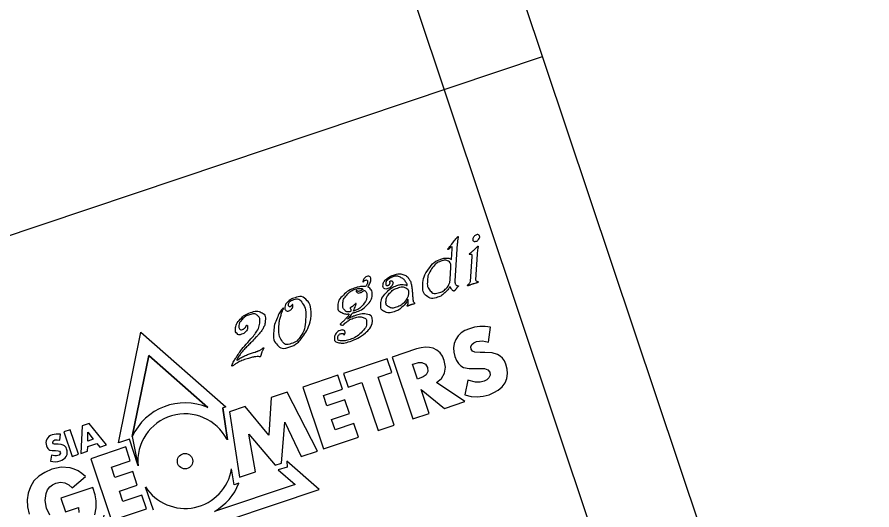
# Model space of a CAD drawing. Extents: x 469981 to 472086, y 246785 to 247785.
# Drawn here: x 470560.19 to 470588.23, y 246967.4 to 246983.55 of the extents above; entities that cross this region are included whole.
import ezdxf

# ---------------------------------------------------------------- set-up
doc = ezdxf.new("R2010")
doc.units = 0
doc.layers.add('RAMI_PLAN_####_TKST_#', color=7, linetype='Continuous')

msp = doc.modelspace()

# ---------------------------------------------------------------- linework, layer by layer
at = {"layer": 'RAMI_PLAN_####_TKST_#'}
for p, q in [((470489.723, 246952.851), (470577.427, 246982.25)), ((470563.969, 246969.798), (470564.159, 246968.879)), ((470564.163, 246968.837), (470564.159, 246968.879)), ((470564.401, 246968.157), (470564.655, 246967.398))]:
    msp.add_line(p, q, dxfattribs=at)
for points in [[(471098.888, 247111.821), (470587.835, 246940.515), (470494.078, 247220.22), (471005.131, 247391.526)], [(470585.956, 246956.805), (470074.903, 246785.499), (469981.146, 247065.204), (470492.199, 247236.51)], [(470575.726, 246973.38), (470575.552, 246973.404), (470575.372, 246973.402), (470575.196, 246973.381), (470575.03, 246973.336), (470574.886, 246973.274), (470574.763, 246973.196), (470574.662, 246973.097), (470574.585, 246972.98), (470574.534, 246972.85), (470574.512, 246972.712), (470574.518, 246972.57), (470574.556, 246972.419), (470574.608, 246972.295), (470574.673, 246972.196), (470574.746, 246972.121), (470574.841, 246972.069), (470575.022, 246972.032), (470575.3, 246972.029), (470575.531, 246972.026), (470575.64, 246971.986), (470575.701, 246971.908), (470575.71, 246971.813), (470575.67, 246971.725), (470575.603, 246971.659), (470575.512, 246971.615), (470575.38, 246971.587), (470575.236, 246971.587), (470574.976, 246971.651), (470574.885, 246971.165), (470575.086, 246971.118), (470575.287, 246971.105), (470575.484, 246971.121), (470575.681, 246971.173), (470575.834, 246971.239), (470575.98, 246971.324), (470576.101, 246971.431), (470576.2, 246971.558), (470576.259, 246971.702), (470576.282, 246971.864), (470576.266, 246972.013), (470576.226, 246972.174), (470576.18, 246972.279), (470576.119, 246972.369), (470576.04, 246972.438), (470575.953, 246972.495), (470575.773, 246972.547), (470575.536, 246972.559), (470575.387, 246972.553), (470575.211, 246972.566), (470575.131, 246972.6), (470575.086, 246972.666), (470575.082, 246972.742), (470575.116, 246972.813), (470575.18, 246972.875), (470575.259, 246972.913), (470575.456, 246972.937), (470575.657, 246972.891)], [(470573.954, 246971.567), (470574.12, 246971.703), (470574.219, 246971.883), (470574.247, 246972.078), (470574.208, 246972.291), (470574.148, 246972.43), (470574.069, 246972.547), (470573.966, 246972.634), (470573.845, 246972.695), (470573.724, 246972.724), (470573.593, 246972.731), (470573.445, 246972.713), (470573.292, 246972.671), (470572.5, 246972.405), (470573.181, 246970.376), (470573.706, 246970.551), (470573.447, 246971.342), (470574.214, 246970.723), (470574.877, 246970.945)], [(470572.034, 246971.747), (470572.486, 246971.9), (470572.336, 246972.35), (470570.906, 246971.871), (470571.057, 246971.42), (470571.507, 246971.572), (470572.036, 246969.994), (470572.562, 246970.169)], [(470573.164, 246972.168), (470573.214, 246972.187), (470573.361, 246972.223), (470573.475, 246972.227), (470573.592, 246972.175), (470573.659, 246972.063), (470573.672, 246971.929), (470573.611, 246971.821), (470573.515, 246971.754), (470573.378, 246971.699), (470573.328, 246971.68)], [(470570.867, 246971.356), (470570.716, 246971.807), (470569.567, 246971.422), (470570.248, 246969.393), (470571.396, 246969.778), (470571.244, 246970.23), (470570.623, 246970.021), (470570.51, 246970.357), (470571.1, 246970.555), (470570.947, 246971.007), (470570.36, 246970.81), (470570.246, 246971.149)], [(470567.487, 246968.469), (470568.019, 246968.646), (470567.801, 246969.877), (470568.663, 246968.862), (470568.871, 246968.933), (470568.976, 246970.273), (470569.517, 246969.148), (470570.046, 246969.327), (470569.058, 246971.251), (470568.53, 246971.076), (470568.454, 246969.846), (470567.675, 246970.788), (470567.158, 246970.616)], [(470561.621, 246969.874), (470561.552, 246969.882), (470561.481, 246969.882), (470561.411, 246969.873), (470561.346, 246969.856), (470561.288, 246969.832), (470561.24, 246969.8), (470561.201, 246969.761), (470561.17, 246969.715), (470561.149, 246969.663), (470561.14, 246969.609), (470561.143, 246969.553), (470561.158, 246969.494), (470561.178, 246969.444), (470561.204, 246969.405), (470561.235, 246969.375), (470561.271, 246969.355), (470561.342, 246969.34), (470561.452, 246969.34), (470561.543, 246969.338), (470561.587, 246969.322), (470561.61, 246969.291), (470561.614, 246969.253), (470561.599, 246969.219), (470561.572, 246969.193), (470561.536, 246969.176), (470561.483, 246969.165), (470561.428, 246969.165), (470561.324, 246969.19), (470561.288, 246968.998), (470561.368, 246968.979), (470561.448, 246968.974), (470561.526, 246968.98), (470561.603, 246969), (470561.664, 246969.026), (470561.721, 246969.06), (470561.769, 246969.103), (470561.807, 246969.152), (470561.832, 246969.209), (470561.84, 246969.273), (470561.835, 246969.332), (470561.818, 246969.396), (470561.8, 246969.438), (470561.776, 246969.473), (470561.746, 246969.501), (470561.711, 246969.523), (470561.639, 246969.543), (470561.546, 246969.548), (470561.487, 246969.546), (470561.417, 246969.551), (470561.386, 246969.565), (470561.368, 246969.591), (470561.366, 246969.621), (470561.38, 246969.65), (470561.405, 246969.673), (470561.436, 246969.688), (470561.514, 246969.698), (470561.593, 246969.68)], [(470561.94, 246970.022), (470561.732, 246969.953), (470562.001, 246969.15), (470562.209, 246969.22)], [(470563.907, 246969.008), (470563.757, 246969.46), (470562.61, 246969.074), (470563.29, 246967.045), (470564.436, 246967.43), (470564.285, 246967.881), (470563.663, 246967.671), (470563.55, 246968.009), (470564.138, 246968.206), (470563.986, 246968.659), (470563.398, 246968.461), (470563.286, 246968.799)]]:
    msp.add_lwpolyline(points, close=True, dxfattribs=at)
for points in [[(470574.634, 246976.113), (470574.557, 246974.899)], [(470574.443, 246975.606), (470574.465, 246975.95)], [(470575.287, 246975.78), (470575.233, 246974.938)], [(470575.071, 246974.886), (470575.123, 246975.699)], [(470574.401, 246974.946), (470574.427, 246975.356)], [(470573.025, 246974.179), (470573.025, 246974.293)], [(470564.159, 246968.879), (470563.878, 246969.719), (470563.524, 246969.596), (470564.256, 246973.22)], [(470564.159, 246968.879), (470563.878, 246969.719), (470563.524, 246969.596), (470564.256, 246973.22)], [(470564.256, 246973.22), (470567.039, 246970.77), (470566.928, 246970.73), (470567.082, 246969.703)], [(470564.256, 246973.22), (470567.039, 246970.77), (470566.941, 246970.738), (470567.095, 246969.692)], [(470563.969, 246969.798), (470564.514, 246972.462), (470566.453, 246970.753)], [(470566.453, 246970.753), (470564.514, 246972.462), (470563.969, 246969.798)], [(470567.236, 246972.111), (470567.238, 246972.124)], [(470562.806, 246969.569), (470562.904, 246969.453), (470563.127, 246969.528), (470562.554, 246970.228), (470562.325, 246970.152), (470562.284, 246969.245), (470562.506, 246969.32), (470562.517, 246969.472), (470562.806, 246969.569)], [(470562.694, 246969.713), (470562.515, 246969.653), (470562.519, 246969.944), (470562.694, 246969.713)], [(470563.042, 246967.229), (470562.713, 246965.587), (470570.103, 246968.066), (470569.047, 246968.997), (470569.052, 246968.803), (470568.763, 246968.71), (470569.315, 246968.231), (470566.671, 246967.347)], [(470561.272, 246967.23), (470561.159, 246967.456), (470561.115, 246967.703), (470561.145, 246967.938), (470561.195, 246968.055), (470561.266, 246968.148), (470561.357, 246968.221), (470561.469, 246968.274), (470561.621, 246968.302), (470561.763, 246968.283), (470561.896, 246968.22), (470562.006, 246968.119), (470562.436, 246968.489), (470562.319, 246968.594), (470562.201, 246968.677), (470562.066, 246968.737), (470561.932, 246968.778), (470561.642, 246968.795), (470561.331, 246968.729), (470561.099, 246968.627), (470560.906, 246968.503), (470560.749, 246968.348), (470560.632, 246968.158), (470560.553, 246967.95), (470560.52, 246967.732), (470560.533, 246967.499), (470560.593, 246967.258)], [(470567.473, 246968.272), (470567.313, 246968.219), (470567.232, 246968.745)], [(470562.748, 246967.234), (470562.789, 246967.462), (470562.788, 246967.694), (470562.75, 246967.89), (470562.679, 246968.136), (470561.634, 246967.786), (470561.784, 246967.335), (470562.209, 246967.477), (470562.219, 246967.316)]]:
    msp.add_lwpolyline(points, dxfattribs=at)
msp.add_circle((470565.704, 246968.995), 0.253, dxfattribs=at)
for radius, start, end in [(1.911, 66.9117, 155.1794), (1.911, 66.9117, 155.1794), (1.549, 27.1701, 185.8845), (1.549, 27.1701, 185.8845), (1.549, 212.7566, 350.6816), (1.911, 300.3965, 337.7753)]:
    msp.add_arc((470565.704, 246968.995), radius, start, end, dxfattribs=at)
for points in [[(470574.465, 246975.95), (470574.467, 246975.985), (470574.466, 246976.004), (470574.464, 246976.024), (470574.436, 246976.011), (470574.421, 246976.005), (470574.393, 246975.978), (470574.355, 246975.941), (470574.349, 246975.937), (470574.342, 246975.931), (470574.337, 246975.929), (470574.32, 246975.923), (470574.321, 246975.938), (470574.322, 246975.944), (470574.33, 246975.958), (470574.339, 246975.972), (470574.384, 246976.024), (470574.464, 246976.119), (470574.489, 246976.15), (470574.535, 246976.206), (470574.59, 246976.28), (470574.628, 246976.332), (470574.639, 246976.343), (470574.641, 246976.346), (470574.646, 246976.349), (470574.65, 246976.351), (470574.653, 246976.352), (470574.664, 246976.356), (470574.663, 246976.337), (470574.649, 246976.254), (470574.647, 246976.242), (470574.638, 246976.174), (470574.634, 246976.113)], [(470575.369, 246976.339), (470575.366, 246976.296), (470575.33, 246976.255), (470575.294, 246976.214), (470575.247, 246976.198), (470575.202, 246976.183), (470575.172, 246976.204), (470575.142, 246976.225), (470575.145, 246976.269), (470575.148, 246976.313), (470575.184, 246976.355), (470575.22, 246976.397), (470575.266, 246976.412), (470575.312, 246976.427), (470575.342, 246976.405), (470575.371, 246976.383), (470575.369, 246976.339)], [(470575.123, 246975.699), (470575.127, 246975.76), (470575.097, 246975.77), (470575.058, 246975.77), (470575.043, 246975.769), (470575.027, 246975.769), (470575.028, 246975.779), (470575.028, 246975.786), (470575.041, 246975.798), (470575.054, 246975.811), (470575.084, 246975.835), (470575.129, 246975.872), (470575.154, 246975.894), (470575.217, 246975.95), (470575.252, 246975.985), (470575.288, 246976.02), (470575.297, 246976.029), (470575.306, 246976.038), (470575.31, 246976.039), (470575.328, 246976.045), (470575.32, 246976.021), (470575.312, 246975.992), (470575.302, 246975.929), (470575.293, 246975.865), (470575.287, 246975.78)], [(470574.666, 246974.715), (470574.659, 246974.709), (470574.644, 246974.694), (470574.62, 246974.668), (470574.605, 246974.65), (470574.589, 246974.632), (470574.57, 246974.609), (470574.557, 246974.593), (470574.553, 246974.587), (470574.542, 246974.572), (470574.531, 246974.569), (470574.525, 246974.567), (470574.512, 246974.571), (470574.483, 246974.581), (470574.448, 246974.63), (470574.409, 246974.684), (470574.394, 246974.733), (470574.327, 246974.608), (470574.224, 246974.51), (470574.12, 246974.412), (470574.005, 246974.373), (470573.768, 246974.293), (470573.627, 246974.409), (470573.487, 246974.525), (470573.504, 246974.783), (470573.52, 246975.041), (470573.686, 246975.28), (470573.863, 246975.535), (470574.115, 246975.619), (470574.22, 246975.654), (470574.301, 246975.649), (470574.375, 246975.646), (470574.443, 246975.606)], [(470574.427, 246975.356), (470574.436, 246975.502), (470574.334, 246975.551), (470574.242, 246975.595), (470574.097, 246975.546), (470573.924, 246975.488), (470573.792, 246975.295), (470573.668, 246975.11), (470573.655, 246974.922), (470573.641, 246974.695), (470573.745, 246974.581), (470573.859, 246974.457), (470574.062, 246974.525), (470574.192, 246974.568), (470574.287, 246974.678), (470574.391, 246974.8), (470574.401, 246974.946)], [(470571.851, 246973.577), (470571.839, 246973.38), (470571.595, 246973.182), (470571.382, 246973.01), (470571.104, 246972.916), (470570.902, 246972.849), (470570.756, 246972.876), (470570.595, 246972.905), (470570.604, 246973.038), (470570.609, 246973.12), (470570.661, 246973.184), (470570.713, 246973.249), (470570.791, 246973.275), (470570.864, 246973.299), (470570.906, 246973.284), (470570.948, 246973.268), (470570.952, 246973.218), (470570.954, 246973.206), (470570.954, 246973.2), (470570.952, 246973.174), (470570.935, 246973.148), (470570.927, 246973.138), (470570.922, 246973.136), (470570.914, 246973.134), (470570.912, 246973.14), (470570.899, 246973.17), (470570.872, 246973.177), (470570.844, 246973.184), (470570.804, 246973.17), (470570.767, 246973.158), (470570.741, 246973.12), (470570.714, 246973.082), (470570.712, 246973.047), (470570.705, 246972.949), (470570.833, 246972.937), (470570.945, 246972.927), (470571.11, 246972.983), (470571.31, 246973.05), (470571.474, 246973.203), (470571.649, 246973.367), (470571.659, 246973.525), (470571.668, 246973.663), (470571.541, 246973.706), (470571.425, 246973.745), (470571.258, 246973.689), (470571.105, 246973.638), (470570.999, 246973.558), (470570.944, 246973.516), (470570.893, 246973.453), (470570.881, 246973.439), (470570.868, 246973.447), (470570.842, 246973.454), (470570.826, 246973.461), (470570.81, 246973.467), (470570.799, 246973.474), (470570.79, 246973.48), (470570.803, 246973.497), (470570.805, 246973.498), (470570.875, 246973.562), (470570.899, 246973.583), (470570.936, 246973.622), (470571.01, 246973.694), (470571.051, 246973.747), (470571.08, 246973.784), (470571.105, 246973.828), (470570.963, 246973.805), (470570.848, 246973.86), (470570.705, 246973.93), (470570.715, 246974.091), (470570.726, 246974.269), (470570.899, 246974.438), (470571.059, 246974.595), (470571.27, 246974.665), (470571.384, 246974.703), (470571.46, 246974.714), (470571.536, 246974.725), (470571.621, 246974.709), (470571.648, 246974.745), (470571.665, 246974.779), (470571.688, 246974.826), (470571.691, 246974.87), (470571.693, 246974.905), (470571.675, 246974.919), (470571.654, 246974.937), (470571.611, 246974.919), (470571.589, 246974.912), (470571.572, 246974.897), (470571.565, 246974.891), (470571.551, 246974.873), (470571.544, 246974.865), (470571.54, 246974.866), (470571.536, 246974.867), (470571.538, 246974.878), (470571.547, 246974.923), (470571.571, 246974.963), (470571.608, 246975.023), (470571.662, 246975.041), (470571.736, 246975.066), (470571.772, 246975.031), (470571.802, 246975.001), (470571.798, 246974.928), (470571.794, 246974.872), (470571.756, 246974.798), (470571.723, 246974.735), (470571.685, 246974.698), (470571.771, 246974.665), (470571.81, 246974.604), (470571.848, 246974.544), (470571.842, 246974.442), (470571.83, 246974.264), (470571.657, 246974.098), (470571.497, 246973.945), (470571.275, 246973.871), (470571.254, 246973.864), (470571.23, 246973.857), (470571.205, 246973.851), (470571.191, 246973.847), (470571.167, 246973.805), (470571.111, 246973.739), (470571.056, 246973.673), (470571.017, 246973.637), (470571.085, 246973.68), (470571.156, 246973.711), (470571.227, 246973.743), (470571.303, 246973.769), (470571.522, 246973.842), (470571.676, 246973.809), (470571.864, 246973.769), (470571.851, 246973.577)], [(470573.025, 246974.293), (470572.968, 246974.177), (470572.849, 246974.065), (470572.715, 246973.941), (470572.576, 246973.894), (470572.379, 246973.828), (470572.25, 246973.893), (470572.114, 246973.961), (470572.126, 246974.146), (470572.138, 246974.332), (470572.302, 246974.511), (470572.46, 246974.682), (470572.668, 246974.752), (470572.769, 246974.786), (470572.86, 246974.779), (470572.95, 246974.773), (470572.995, 246974.736), (470572.999, 246974.789), (470572.94, 246974.873), (470572.872, 246974.972), (470572.773, 246975.017), (470572.649, 246975.076), (470572.511, 246975.03), (470572.426, 246975.001), (470572.362, 246974.947), (470572.29, 246974.884), (470572.285, 246974.816), (470572.283, 246974.777), (470572.302, 246974.759), (470572.322, 246974.74), (470572.359, 246974.753), (470572.385, 246974.761), (470572.405, 246974.784), (470572.425, 246974.806), (470572.427, 246974.828), (470572.428, 246974.843), (470572.424, 246974.857), (470572.421, 246974.871), (470572.418, 246974.882), (470572.414, 246974.889), (470572.42, 246974.893), (470572.422, 246974.895), (470572.436, 246974.9), (470572.472, 246974.908), (470572.5, 246974.89), (470572.527, 246974.872), (470572.525, 246974.837), (470572.521, 246974.78), (470572.471, 246974.726), (470572.42, 246974.672), (470572.358, 246974.651), (470572.283, 246974.626), (470572.237, 246974.656), (470572.192, 246974.687), (470572.197, 246974.767), (470572.203, 246974.872), (470572.323, 246974.969), (470572.429, 246975.054), (470572.573, 246975.102), (470572.715, 246975.15), (470572.848, 246975.111), (470572.981, 246975.071), (470573.057, 246974.953), (470573.11, 246974.871), (470573.136, 246974.73), (470573.153, 246974.641), (470573.163, 246974.479), (470573.173, 246974.316), (470573.183, 246974.258), (470573.187, 246974.229), (470573.203, 246974.206), (470573.221, 246974.186), (470573.225, 246974.18)], [(470574.557, 246974.899), (470574.552, 246974.828), (470574.576, 246974.789), (470574.6, 246974.751), (470574.662, 246974.742), (470574.676, 246974.74), (470574.675, 246974.73), (470574.675, 246974.723), (470574.666, 246974.715)], [(470575.303, 246974.883), (470575.318, 246974.874), (470575.317, 246974.864), (470575.316, 246974.85), (470575.288, 246974.841), (470575.265, 246974.833), (470575.25, 246974.829), (470575.171, 246974.808), (470575.145, 246974.8), (470575.099, 246974.784), (470575.07, 246974.772), (470575.041, 246974.76), (470575.004, 246974.745), (470574.973, 246974.735), (470574.974, 246974.75), (470574.975, 246974.757), (470574.988, 246974.777), (470575.022, 246974.812), (470575.039, 246974.831), (470575.07, 246974.865), (470575.071, 246974.886)], [(470575.233, 246974.938), (470575.232, 246974.918), (470575.258, 246974.904), (470575.28, 246974.893), (470575.303, 246974.883)], [(470571.667, 246974.386), (470571.672, 246974.463), (470571.655, 246974.511), (470571.638, 246974.56), (470571.591, 246974.597), (470571.56, 246974.569), (470571.53, 246974.55), (470571.499, 246974.531), (470571.461, 246974.518), (470571.388, 246974.494), (470571.349, 246974.519), (470571.319, 246974.538), (470571.321, 246974.571), (470571.322, 246974.584), (470571.327, 246974.586), (470571.331, 246974.587), (470571.337, 246974.583), (470571.355, 246974.568), (470571.366, 246974.565), (470571.395, 246974.555), (470571.439, 246974.57), (470571.47, 246974.58), (470571.496, 246974.596), (470571.522, 246974.612), (470571.543, 246974.631), (470571.51, 246974.653), (470571.442, 246974.655), (470571.375, 246974.657), (470571.303, 246974.633), (470571.14, 246974.579), (470571.014, 246974.439), (470570.887, 246974.299), (470570.878, 246974.15), (470570.869, 246974.02), (470570.935, 246973.948), (470571.002, 246973.877), (470571.131, 246973.887), (470571.14, 246973.914), (470571.141, 246973.935), (470571.144, 246973.971), (470571.121, 246974.002), (470571.113, 246974.014), (470571.132, 246974.027), (470571.152, 246974.04), (470571.165, 246974.049), (470571.179, 246974.057), (470571.207, 246974.077), (470571.234, 246974.097), (470571.253, 246974.115), (470571.273, 246974.132), (470571.295, 246974.153), (470571.303, 246974.163), (470571.308, 246974.16), (470571.313, 246974.158), (470571.312, 246974.147), (470571.311, 246974.119), (470571.28, 246974.043), (470571.25, 246973.966), (470571.222, 246973.911), (470571.245, 246973.915), (470571.268, 246973.923), (470571.406, 246973.969), (470571.53, 246974.107), (470571.659, 246974.252), (470571.667, 246974.386)], [(470573.033, 246974.495), (470573.041, 246974.632), (470572.94, 246974.678), (470572.838, 246974.724), (470572.666, 246974.666), (470572.525, 246974.619), (470572.415, 246974.496), (470572.304, 246974.374), (470572.296, 246974.246), (470572.287, 246974.109), (470572.388, 246974.051), (470572.489, 246973.993), (470572.636, 246974.042), (470572.806, 246974.099), (470572.915, 246974.225), (470573.023, 246974.351), (470573.033, 246974.495)], [(470569.836, 246973.772), (470569.816, 246973.457), (470569.614, 246973.15), (470569.403, 246972.83), (470569.134, 246972.74), (470568.874, 246972.653), (470568.734, 246972.799), (470568.594, 246972.944), (470568.615, 246973.277), (470568.627, 246973.465), (470568.724, 246973.686), (470568.803, 246973.868), (470568.898, 246973.986), (470568.919, 246974.011), (470568.925, 246974.007), (470568.931, 246974.003), (470568.93, 246973.995), (470568.93, 246973.987), (470568.928, 246973.983), (470568.925, 246973.975), (470568.922, 246973.968), (470568.87, 246973.852), (470568.832, 246973.713), (470568.794, 246973.573), (470568.787, 246973.454), (470568.765, 246973.114), (470568.876, 246972.946), (470568.986, 246972.779), (470569.189, 246972.846), (470569.378, 246972.91), (470569.5, 246973.095), (470569.639, 246973.307), (470569.66, 246973.635), (470569.681, 246973.975), (470569.56, 246974.163), (470569.444, 246974.345), (470569.267, 246974.286), (470569.106, 246974.231), (470569.098, 246974.108), (470569.096, 246974.078), (470569.115, 246974.064), (470569.133, 246974.051), (470569.16, 246974.06), (470569.179, 246974.066), (470569.194, 246974.084), (470569.208, 246974.105), (470569.214, 246974.114), (470569.22, 246974.123), (470569.228, 246974.126), (470569.236, 246974.129), (470569.24, 246974.118), (470569.244, 246974.108), (470569.242, 246974.081), (470569.241, 246974.073), (470569.236, 246974.043), (470569.23, 246974.013), (470569.194, 246973.973), (470569.157, 246973.933), (470569.116, 246973.92), (470569.052, 246973.898), (470569.013, 246973.933), (470568.974, 246973.968), (470568.979, 246974.042), (470568.984, 246974.129), (470569.077, 246974.216), (470569.17, 246974.303), (470569.291, 246974.344), (470569.542, 246974.428), (470569.7, 246974.263), (470569.857, 246974.097), (470569.836, 246973.772)], [(470573.225, 246974.18), (470573.233, 246974.17), (470573.233, 246974.164), (470573.232, 246974.152), (470573.213, 246974.145), (470573.208, 246974.143), (470573.171, 246974.135), (470573.134, 246974.126), (470573.101, 246974.114), (470573.078, 246974.107), (470573.049, 246974.094), (470573.021, 246974.081), (470573.016, 246974.079), (470572.987, 246974.069), (470572.987, 246974.083), (470572.988, 246974.087), (470572.995, 246974.098), (470573.007, 246974.118), (470573.015, 246974.138), (470573.024, 246974.157), (470573.025, 246974.179)], [(470567.238, 246972.124), (470567.25, 246972.168), (470567.312, 246972.279), (470567.37, 246972.382), (470567.434, 246972.478), (470567.554, 246972.658), (470567.762, 246972.888), (470567.971, 246973.119), (470568.031, 246973.21), (470568.143, 246973.38), (470568.155, 246973.562), (470568.164, 246973.706), (470568.071, 246973.775), (470567.975, 246973.846), (470567.815, 246973.792), (470567.676, 246973.745), (470567.577, 246973.64), (470567.477, 246973.534), (470567.471, 246973.435), (470567.466, 246973.365), (470567.494, 246973.331), (470567.527, 246973.291), (470567.591, 246973.312), (470567.622, 246973.323), (470567.644, 246973.339), (470567.665, 246973.355), (470567.689, 246973.385), (470567.697, 246973.395), (470567.702, 246973.406), (470567.708, 246973.417), (470567.713, 246973.43), (470567.717, 246973.444), (470567.73, 246973.448), (470567.75, 246973.438), (470567.754, 246973.407), (470567.758, 246973.376), (470567.757, 246973.349), (470567.748, 246973.293), (470567.69, 246973.235), (470567.632, 246973.177), (470567.562, 246973.153), (470567.466, 246973.121), (470567.409, 246973.175), (470567.351, 246973.228), (470567.358, 246973.326), (470567.368, 246973.49), (470567.517, 246973.647), (470567.658, 246973.796), (470567.845, 246973.859), (470568.066, 246973.933), (470568.198, 246973.872), (470568.348, 246973.803), (470568.334, 246973.58), (470568.326, 246973.462), (470568.262, 246973.346), (470568.211, 246973.253), (470568.104, 246973.133), (470568.072, 246973.096), (470567.9, 246972.918), (470567.798, 246972.814), (470567.697, 246972.71), (470567.591, 246972.6), (470567.528, 246972.516), (470567.447, 246972.409), (470567.371, 246972.269), (470567.493, 246972.361), (470567.619, 246972.425), (470567.745, 246972.489), (470567.902, 246972.542), (470567.942, 246972.555), (470568.057, 246972.588), (470568.075, 246972.594), (470568.095, 246972.602), (470568.116, 246972.61), (470568.147, 246972.626), (470568.178, 246972.641), (470568.217, 246972.668), (470568.242, 246972.686), (470568.268, 246972.705), (470568.28, 246972.713), (470568.285, 246972.709), (470568.29, 246972.706), (470568.285, 246972.694)], [(470568.285, 246972.694), (470568.267, 246972.659), (470568.248, 246972.626), (470568.231, 246972.591), (470568.218, 246972.557), (470568.206, 246972.524), (470568.199, 246972.495), (470568.192, 246972.467), (470568.186, 246972.44), (470568.18, 246972.42), (470568.169, 246972.417), (470568.162, 246972.414), (470568.155, 246972.415), (470568.068, 246972.424), (470567.979, 246972.41), (470567.859, 246972.389), (470567.707, 246972.338), (470567.521, 246972.276), (470567.386, 246972.197), (470567.378, 246972.192), (470567.252, 246972.107), (470567.235, 246972.097), (470567.236, 246972.111)]]:
    msp.add_open_spline(points, degree=3, dxfattribs=at)

doc.saveas('drawing.dxf')
